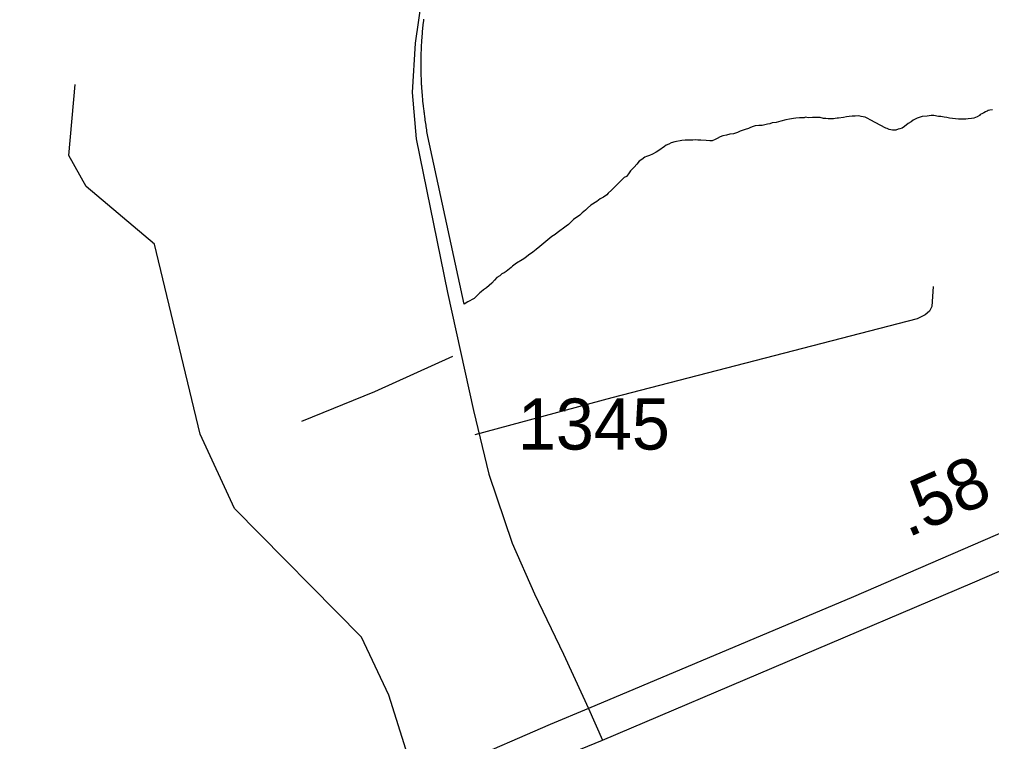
# Model space of a CAD drawing. Extents: x 2104537 to 2336408, y 34176 to 229611.
# Drawn here: x 2194628 to 2197007, y 87687 to 89454 of the extents above; entities that cross this region are included whole.
import ezdxf

# ---------------------------------------------------------------- set-up
doc = ezdxf.new("R2010")
doc.units = 0
for name, color, linetype in [('Exist Boundary Political City Limit New', 7, 'Continuous'), ('Exist Hydrographic Misc Water Feature', 7, 'Continuous'), ('Exist Road Non-System Type 51', 7, 'Continuous'), ('Exist Road Primary US Divided Attributed', 7, 'Continuous'), ('Exist Road Primary US Mileage Hundredths English Label', 7, 'Continuous'), ('Exist Road Secondary Type 51 Attributed', 7, 'Continuous'), ('Exist Road Secondary Type 51 Number Label', 7, 'Continuous'), ('Map Preparation Boundary City Limit Buffer Line', 7, 'Continuous')]:
    doc.layers.add(name, color=color, linetype=linetype)

msp = doc.modelspace()

# ---------------------------------------------------------------- linework, layer by layer
at = {"layer": 'Exist Boundary Political City Limit New'}
for points in [[(2195625, 89183.8), (2195624.5, 89187.8), (2195623.8, 89191.8), (2195623.2, 89195.7), (2195622.8, 89199.7), (2195622.2, 89203.6), (2195621.5, 89207.6), (2195621, 89211.6), (2195620.5, 89215.5), (2195620, 89218.5), (2195619.8, 89221.5), (2195619.2, 89224.4), (2195619, 89227.4), (2195618.5, 89231.4), (2195618, 89234.3), (2195617.5, 89237.3), (2195617.2, 89240.3), (2195616.8, 89243.3), (2195616.5, 89247.6), (2195615.8, 89254.5), (2195615.5, 89257.5), (2195615.2, 89260.5), (2195615, 89263.5), (2195614.8, 89266.4), (2195614.2, 89270.4), (2195614, 89274.4), (2195613.8, 89277.4), (2195613.5, 89280.4), (2195613.2, 89284.4), (2195613, 89288.4), (2195612.8, 89291.4), (2195612.5, 89294.4), (2195612.2, 89297.4), (2195612.2, 89300.4), (2195612, 89304.3), (2195611.8, 89308.3), (2195611.8, 89311.3), (2195611.5, 89314.3), (2195611.5, 89317.3), (2195611.5, 89320.3), (2195611.2, 89324.3), (2195611.2, 89328.3), (2195611.2, 89332.3), (2195611, 89336.3), (2195611, 89340.3), (2195611, 89343.3), (2195611, 89346.3), (2195611, 89350.3), (2195611, 89354.3), (2195611.2, 89358.3), (2195611.2, 89362.3), (2195611.2, 89366.3), (2195611.5, 89370.3), (2195611.5, 89374.3), (2195611.8, 89377.3), (2195611.8, 89380.3), (2195612, 89384.3), (2195612.2, 89388.3), (2195612.5, 89392.3), (2195612.8, 89396.3), (2195613, 89400.3), (2195613.2, 89404.3), (2195613.5, 89408.3), (2195613.8, 89411.3), (2195614, 89414.2), (2195614.2, 89418.2), (2195614.8, 89422.2), (2195615, 89426.2), (2195615.5, 89430.2), (2195615.8, 89434.2), (2195616.2, 89438.1), (2195616.5, 89441.2), (2195617, 89446.6), (2195617.5, 89450.6), (2195617.8, 89454.5)], [(2197009.5, 89232.9), (2197003.2, 89232.1), (2196999, 89231), (2196996, 89229.9), (2196992.5, 89227.9), (2196987.8, 89225.2), (2196983, 89223.1), (2196979.5, 89221.2), (2196977.8, 89218.9), (2196971.5, 89215.7), (2196963.5, 89212.5), (2196958.2, 89211.5), (2196949.5, 89210.6), (2196944, 89209.8), (2196939, 89209.8), (2196935, 89209.8), (2196926.5, 89210.4), (2196904.5, 89212.8), (2196897.5, 89214.2), (2196891.2, 89215.1), (2196883, 89216.6), (2196877.2, 89216.9), (2196865.5, 89218.9), (2196859, 89218.7), (2196849.8, 89217.7), (2196837.5, 89216.3), (2196825.2, 89212.1), (2196821.8, 89211.1), (2196815.2, 89207.6), (2196810.2, 89203.5), (2196803.2, 89199.2), (2196793.8, 89191.7), (2196788.2, 89187.6), (2196782.8, 89186), (2196778.8, 89185.3), (2196773.2, 89183.4), (2196768.2, 89183.2), (2196765, 89183.2), (2196760.2, 89184), (2196756.8, 89184.6), (2196751.2, 89187.1), (2196748.5, 89188), (2196710, 89208.6), (2196704, 89211.3), (2196697.5, 89214.5), (2196688.2, 89216.6), (2196682, 89217.9), (2196673, 89217.7), (2196666, 89217.5), (2196658.8, 89216.6), (2196652.2, 89215.8), (2196644.8, 89214.1), (2196632.8, 89212.2), (2196629, 89212.2), (2196624.2, 89211.5), (2196620, 89211.1), (2196612, 89210.6), (2196607.2, 89210.7), (2196601.2, 89211.6), (2196596.2, 89212), (2196587.5, 89214.1), (2196578.5, 89213.9), (2196569, 89214), (2196558.2, 89213.5), (2196551.8, 89214.8), (2196548.2, 89213), (2196536.8, 89212.9), (2196528.2, 89212.8), (2196522, 89211.4), (2196512.8, 89209.8), (2196503.8, 89208.5), (2196491.8, 89205.4), (2196480, 89201.8), (2196470, 89200.7), (2196464.5, 89198.9), (2196459, 89197.9)], [(2196459, 89197.9), (2196445.8, 89194.4), (2196440.8, 89194.2), (2196437.8, 89194.4), (2196429, 89193.7), (2196423.5, 89192.3), (2196417.2, 89189.5), (2196412.5, 89187.1), (2196404, 89185.1), (2196392.2, 89180.8), (2196385, 89177.1), (2196375.5, 89173.9), (2196367, 89173.4), (2196358.5, 89171.2), (2196349.8, 89169.3), (2196343, 89166.7), (2196335.8, 89163.1), (2196331, 89160.2), (2196323.5, 89157.3), (2196318, 89156.9), (2196309, 89157.5), (2196296, 89158.3), (2196288, 89158.4), (2196282, 89159.1), (2196275.8, 89159), (2196267.8, 89159), (2196257, 89158.3), (2196249.2, 89157.8), (2196232, 89154.3), (2196223.2, 89151.9), (2196217.2, 89148.7), (2196211.2, 89146), (2196206.5, 89143), (2196193, 89133.7), (2196186, 89129.4), (2196177.5, 89124.1), (2196169.8, 89121.3), (2196162.8, 89118.8), (2196158.5, 89117.2), (2196151.2, 89111.6), (2196145, 89107), (2196138.8, 89099.8), (2196132.8, 89092.4), (2196123.8, 89083.3), (2196118.8, 89076), (2196113.8, 89070.1), (2196108.2, 89066.9), (2196100.8, 89059.9), (2196092.2, 89052), (2196084.5, 89043.3), (2196077, 89036.3), (2196069.2, 89029.1), (2196065.5, 89024.5), (2196057.8, 89019.3), (2196049.2, 89014.7), (2196041.2, 89008.5), (2196026.2, 88999.5), (2196018, 88992.4), (2196013.8, 88987.6), (2196005.5, 88980.7), (2195999.2, 88974.9), (2195984, 88964.3), (2195977.5, 88957.7), (2195971.5, 88952.6), (2195966.5, 88948.1), (2195944.2, 88931.8), (2195939.2, 88928.1), (2195931, 88923.1), (2195925.8, 88918.8), (2195902, 88898.8), (2195893, 88891.3), (2195884.5, 88884.7), (2195873.8, 88877.6), (2195865.2, 88870.1), (2195858.2, 88865.5), (2195844.8, 88857.6), (2195834.5, 88850.1), (2195831.2, 88847), (2195819.2, 88837), (2195814.2, 88834.2), (2195809, 88831.2), (2195804.2, 88827.1), (2195796.5, 88822.3), (2195790.5, 88815.7), (2195784.2, 88808.8), (2195771.5, 88797.3), (2195764, 88792.5), (2195758, 88787.6), (2195754.5, 88785.2), (2195744.5, 88774.6), (2195741, 88771.5), (2195735.8, 88768.8), (2195730.2, 88765.3), (2195725.8, 88763.1), (2195716.5, 88757.7), (2195627.5, 89167.7), (2195626.8, 89172), (2195626.2, 89175.9), (2195625.5, 89179.9), (2195625, 89183.8)]]:
    msp.add_lwpolyline(points, dxfattribs=at)
at = {"layer": 'Exist Hydrographic Misc Water Feature'}
msp.add_lwpolyline([(2197608.8, 85283.3), (2197364.8, 85563.6), (2197127.7, 86112.8), (2197135.7, 86145.5), (2196815.7, 86601.1), (2196472.6, 86840.7), (2196287.6, 87155.9), (2196186.8, 87239.9), (2196095.7, 87189.2), (2195971.7, 86978.3), (2195913.6, 86946.6), (2195805.6, 86952), (2195721.7, 87009.4), (2195627.6, 87283.5), (2195592.7, 87608.9), (2195532.6, 87800.4), (2195465.6, 87942.7), (2195154.7, 88257.2), (2195070.7, 88439.3), (2194958.7, 88904), (2194791.6, 89045), (2194749.5, 89121.3), (2194764.7, 89294.9)], dxfattribs=at)
at = {"layer": 'Exist Road Non-System Type 51'}
for points in [[(2196864.3, 88800.2), (2196861.1, 88752), (2196855.3, 88740), (2196844.6, 88731), (2196825.4, 88721.6), (2196077.6, 88528), (2195742.8, 88437.7)], [(2195688.1, 88629), (2195497.5, 88542.5), (2195318.3, 88470.2)]]:
    msp.add_lwpolyline(points, dxfattribs=at)
at = {"layer": 'Exist Road Primary US Divided Attributed'}
for points in [[(2198864.4, 88977.8), (2198430.3, 88796.9), (2197941.5, 88584.4), (2197496.3, 88399.2), (2196669.2, 88041), (2196020.8, 87768.1)], [(2196055.3, 87690.9), (2196960.6, 88075.6), (2197605.7, 88354.7), (2197976, 88510.3), (2198469.8, 88725.2), (2198887.1, 88902.3)], [(2196020.8, 87768.1), (2195926.6, 87728.6), (2195709.3, 87634.7), (2195319.2, 87476.6), (2194929.1, 87298.8), (2194557.6, 87140.3), (2194407.7, 87079.3)], [(2194419.3, 86996.4), (2194857.1, 87178.2), (2195499.5, 87456.9), (2195911.8, 87632.3), (2196055.3, 87690.9)]]:
    msp.add_lwpolyline(points, dxfattribs=at)
at = {"layer": 'Exist Road Secondary Type 51 Attributed'}
for points in [[(2195613.7, 89514.8), (2195596.4, 89396.2), (2195589, 89275.2), (2195598.8, 89161.6), (2195675.4, 88786.1), (2195739.6, 88497.1), (2195776.6, 88341.5), (2195834.4, 88172.4), (2195888.7, 88048.9), (2195959.5, 87900.7), (2196007.2, 87798.6), (2196020.8, 87768.1)], [(2196020.8, 87768.1), (2196055.3, 87690.9)]]:
    msp.add_lwpolyline(points, dxfattribs=at)
at = {"layer": 'Map Preparation Boundary City Limit Buffer Line'}
for points in [[(2195625, 89183.8), (2195624.5, 89187.8), (2195623.8, 89191.8), (2195623.2, 89195.7), (2195622.8, 89199.7), (2195622.2, 89203.6), (2195621.5, 89207.6), (2195621, 89211.6), (2195620.5, 89215.5), (2195620, 89218.5), (2195619.8, 89221.5), (2195619.2, 89224.4), (2195619, 89227.4), (2195618.5, 89231.4), (2195618, 89234.3), (2195617.5, 89237.3), (2195617.2, 89240.3), (2195616.8, 89243.3), (2195616.5, 89247.6), (2195615.8, 89254.5), (2195615.5, 89257.5), (2195615.2, 89260.5), (2195615, 89263.5), (2195614.8, 89266.4), (2195614.2, 89270.4), (2195614, 89274.4), (2195613.8, 89277.4), (2195613.5, 89280.4), (2195613.2, 89284.4), (2195613, 89288.4), (2195612.8, 89291.4), (2195612.5, 89294.4), (2195612.2, 89297.4), (2195612.2, 89300.4), (2195612, 89304.3), (2195611.8, 89308.3), (2195611.8, 89311.3), (2195611.5, 89314.3), (2195611.5, 89317.3), (2195611.5, 89320.3), (2195611.2, 89324.3), (2195611.2, 89328.3), (2195611.2, 89332.3), (2195611, 89336.3), (2195611, 89340.3), (2195611, 89343.3), (2195611, 89346.3), (2195611, 89350.3), (2195611, 89354.3), (2195611.2, 89358.3), (2195611.2, 89362.3), (2195611.2, 89366.3), (2195611.5, 89370.3), (2195611.5, 89374.3), (2195611.8, 89377.3), (2195611.8, 89380.3), (2195612, 89384.3), (2195612.2, 89388.3), (2195612.5, 89392.3), (2195612.8, 89396.3), (2195613, 89400.3), (2195613.2, 89404.3), (2195613.5, 89408.3), (2195613.8, 89411.3), (2195614, 89414.2), (2195614.2, 89418.2), (2195614.8, 89422.2), (2195615, 89426.2), (2195615.5, 89430.2), (2195615.8, 89434.2), (2195616.2, 89438.1), (2195616.5, 89441.2), (2195617, 89446.6), (2195617.5, 89450.6), (2195617.8, 89454.5)], [(2197009.5, 89232.9), (2197003.2, 89232.1), (2196999, 89231), (2196996, 89229.9), (2196992.5, 89227.9), (2196987.8, 89225.2), (2196983, 89223.1), (2196979.5, 89221.2), (2196977.8, 89218.9), (2196971.5, 89215.7), (2196963.5, 89212.5), (2196958.2, 89211.5), (2196949.5, 89210.6), (2196944, 89209.8), (2196939, 89209.8), (2196935, 89209.8), (2196926.5, 89210.4), (2196904.5, 89212.8), (2196897.5, 89214.2), (2196891.2, 89215.1), (2196883, 89216.6), (2196877.2, 89216.9), (2196865.5, 89218.9), (2196859, 89218.7), (2196849.8, 89217.7), (2196837.5, 89216.3), (2196825.2, 89212.1), (2196821.8, 89211.1), (2196815.2, 89207.6), (2196810.2, 89203.5), (2196803.2, 89199.2), (2196793.8, 89191.7), (2196788.2, 89187.6), (2196782.8, 89186), (2196778.8, 89185.3), (2196773.2, 89183.4), (2196768.2, 89183.2), (2196765, 89183.2), (2196760.2, 89184), (2196756.8, 89184.6), (2196751.2, 89187.1), (2196748.5, 89188), (2196710, 89208.6), (2196704, 89211.3), (2196697.5, 89214.5), (2196688.2, 89216.6), (2196682, 89217.9), (2196673, 89217.7), (2196666, 89217.5), (2196658.8, 89216.6), (2196652.2, 89215.8), (2196644.8, 89214.1), (2196632.8, 89212.2), (2196629, 89212.2), (2196624.2, 89211.5), (2196620, 89211.1), (2196612, 89210.6), (2196607.2, 89210.7), (2196601.2, 89211.6), (2196596.2, 89212), (2196587.5, 89214.1), (2196578.5, 89213.9), (2196569, 89214), (2196558.2, 89213.5), (2196551.8, 89214.8), (2196548.2, 89213), (2196536.8, 89212.9), (2196528.2, 89212.8), (2196522, 89211.4), (2196512.8, 89209.8), (2196503.8, 89208.5), (2196491.8, 89205.4), (2196480, 89201.8), (2196470, 89200.7), (2196464.5, 89198.9), (2196459, 89197.9)], [(2196459, 89197.9), (2196445.8, 89194.4), (2196440.8, 89194.2), (2196437.8, 89194.4), (2196429, 89193.7), (2196423.5, 89192.3), (2196417.2, 89189.5), (2196412.5, 89187.1), (2196404, 89185.1), (2196392.2, 89180.8), (2196385, 89177.1), (2196375.5, 89173.9), (2196367, 89173.4), (2196358.5, 89171.2), (2196349.8, 89169.3), (2196343, 89166.7), (2196335.8, 89163.1), (2196331, 89160.2), (2196323.5, 89157.3), (2196318, 89156.9), (2196309, 89157.5), (2196296, 89158.3), (2196288, 89158.4), (2196282, 89159.1), (2196275.8, 89159), (2196267.8, 89159), (2196257, 89158.3), (2196249.2, 89157.8), (2196232, 89154.3), (2196223.2, 89151.9), (2196217.2, 89148.7), (2196211.2, 89146), (2196206.5, 89143), (2196193, 89133.7), (2196186, 89129.4), (2196177.5, 89124.1), (2196169.8, 89121.3), (2196162.8, 89118.8), (2196158.5, 89117.2), (2196151.2, 89111.6), (2196145, 89107), (2196138.8, 89099.8), (2196132.8, 89092.4), (2196123.8, 89083.3), (2196118.8, 89076), (2196113.8, 89070.1), (2196108.2, 89066.9), (2196100.8, 89059.9), (2196092.2, 89052), (2196084.5, 89043.3), (2196077, 89036.3), (2196069.2, 89029.1), (2196065.5, 89024.5), (2196057.8, 89019.3), (2196049.2, 89014.7), (2196041.2, 89008.5), (2196026.2, 88999.5), (2196018, 88992.4), (2196013.8, 88987.6), (2196005.5, 88980.7), (2195999.2, 88974.9), (2195984, 88964.3), (2195977.5, 88957.7), (2195971.5, 88952.6), (2195966.5, 88948.1), (2195944.2, 88931.8), (2195939.2, 88928.1), (2195931, 88923.1), (2195925.8, 88918.8), (2195902, 88898.8), (2195893, 88891.3), (2195884.5, 88884.7), (2195873.8, 88877.6), (2195865.2, 88870.1), (2195858.2, 88865.5), (2195844.8, 88857.6), (2195834.5, 88850.1), (2195831.2, 88847), (2195819.2, 88837), (2195814.2, 88834.2), (2195809, 88831.2), (2195804.2, 88827.1), (2195796.5, 88822.3), (2195790.5, 88815.7), (2195784.2, 88808.8), (2195771.5, 88797.3), (2195764, 88792.5), (2195758, 88787.6), (2195754.5, 88785.2), (2195744.5, 88774.6), (2195741, 88771.5), (2195735.8, 88768.8), (2195730.2, 88765.3), (2195725.8, 88763.1), (2195716.5, 88757.7), (2195627.5, 89167.7), (2195626.8, 89172), (2195626.2, 89175.9), (2195625.5, 89179.9), (2195625, 89183.8)]]:
    msp.add_lwpolyline(points, dxfattribs=at)

# ---------------------------------------------------------------- texts
at = {"layer": 'Exist Road Primary US Mileage Hundredths English Label'}
msp.add_text('.58', height=125, rotation=23.3956, dxfattribs=at).set_placement((2196801.7, 88185.4))
at = {"layer": 'Exist Road Secondary Type 51 Number Label'}
msp.add_text('1345', height=125, dxfattribs=at).set_placement((2195848, 88401.6))

doc.saveas('drawing.dxf')
